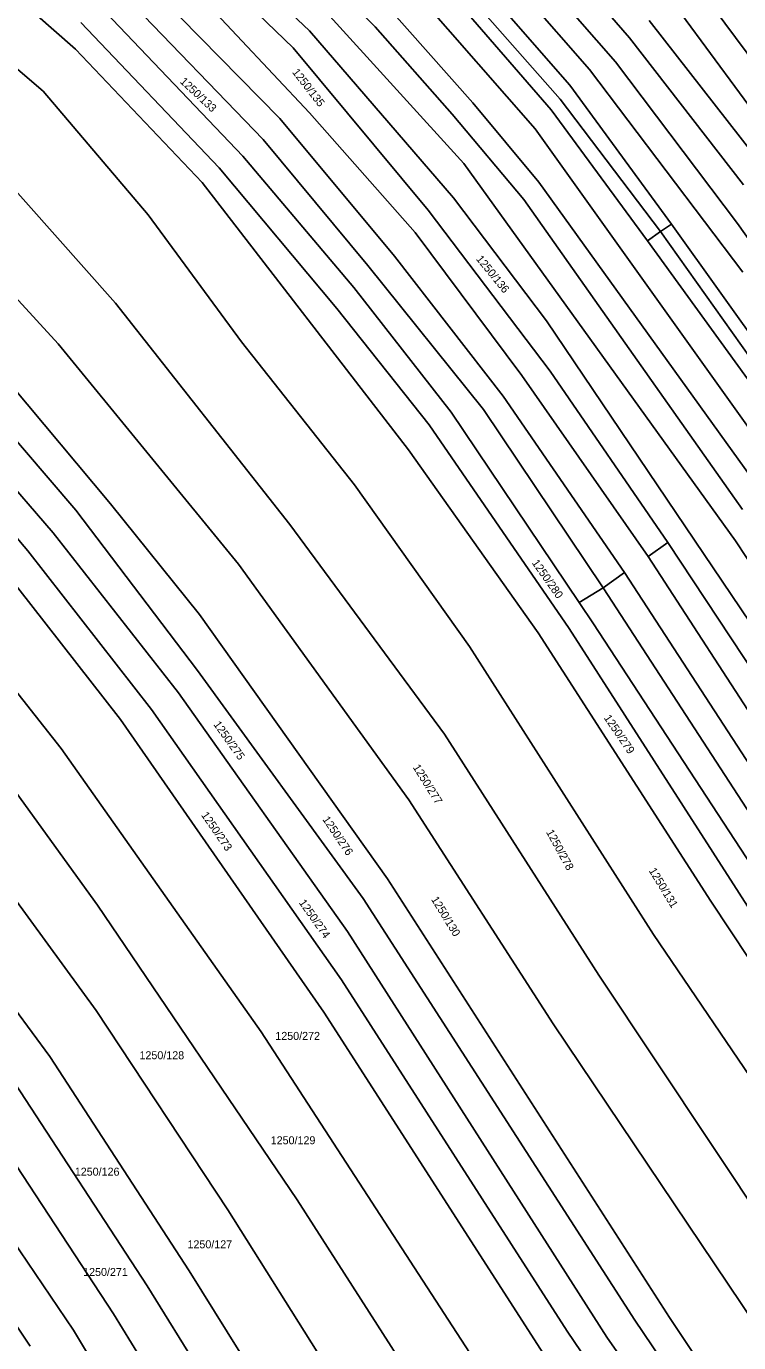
# Model space of a CAD drawing. Extents: x -580630 to -576196, y -1189024 to -1183567.
# Drawn here: x -576847.4 to -576696.2, y -1187029.9 to -1186750.3 of the extents above; entities that cross this region are included whole.
import ezdxf

# ---------------------------------------------------------------- set-up
doc = ezdxf.new("R2010")
doc.units = 0
doc.layers.add('Vrstva 18', color=7, linetype='Continuous')
doc.layers.add('Vrstva 6', color=7, linetype='Continuous')

msp = doc.modelspace()

# ---------------------------------------------------------------- linework, layer by layer
at = {"layer": 'Vrstva 6'}
for p, q in [((-576827.81, -1186712.69), (-576787.36, -1186751.28)), ((-576899.46, -1186716.42), (-576843.88, -1186764.12)), ((-576880.3, -1186717.13), (-576836.98, -1186755.16)), ((-576751.07, -1186724.99), (-576722.39, -1186757.87)), ((-576755.72, -1186727.66), (-576727.86, -1186759.52)), ((-576790.81, -1186732.72), (-576773.41, -1186750.46)), ((-576758.75, -1186732.27), (-576732.06, -1186762.85)), ((-576810.64, -1186735.67), (-576790.83, -1186754.88)), ((-576734.12, -1186765.81), (-576761.48, -1186734.72)), ((-576733.61, -1186736.28), (-576719.41, -1186752.77)), ((-576832.4, -1186737.82), (-576797.17, -1186774.35)), ((-576825.11, -1186737.78), (-576793.63, -1186769.93)), ((-576762.63, -1186737.29), (-576736.02, -1186768.07)), ((-576812.73, -1186741.62), (-576787.31, -1186768.73)), ((-576766.3, -1186741.38), (-576739.41, -1186772.11)), ((-576832.05, -1186745.81), (-576801.47, -1186777.9)), ((-576783.69, -1186747.38), (-576754.58, -1186779.46)), ((-576771.61, -1186745.21), (-576752.63, -1186766.57)), ((-576701.41, -1186746.62), (-576680.56, -1186774.73)), ((-576835.86, -1186749.53), (-576806.49, -1186780.35)), ((-576715.25, -1186749.11), (-576689.28, -1186782.4)), ((-576708.39, -1186747.72), (-576647.39, -1186830.49)), ((-576787.36, -1186751.28), (-576756.78, -1186786.72)), ((-576773.41, -1186750.46), (-576757.02, -1186768.98)), ((-576719.41, -1186752.77), (-576695.21, -1186783.97)), ((-576836.98, -1186755.16), (-576810.11, -1186783.53)), ((-576762.11, -1186789.35), (-576790.83, -1186754.88)), ((-576722.39, -1186757.87), (-576696.44, -1186792.22)), ((-576727.86, -1186759.52), (-576695.31, -1186802.52)), ((-576843.88, -1186764.12), (-576821.61, -1186790.39)), ((-576710.52, -1186792.35), (-576732.06, -1186762.85)), ((-576752.63, -1186766.57), (-576738.63, -1186783.42)), ((-576712.79, -1186793.93), (-576734.12, -1186765.81)), ((-576793.63, -1186769.93), (-576769.29, -1186799.12)), ((-576787.31, -1186768.73), (-576764.9, -1186794.13)), ((-576757.02, -1186768.98), (-576741.86, -1186787.12)), ((-576736.02, -1186768.07), (-576715.59, -1186795.88)), ((-576739.41, -1186772.11), (-576690.26, -1186841)), ((-576797.17, -1186774.35), (-576774.94, -1186801.11)), ((-576801.47, -1186777.9), (-576777.91, -1186805.81)), ((-576853.9, -1186780.54), (-576828.52, -1186809.15)), ((-576806.49, -1186780.35), (-576781.5, -1186810.27)), ((-576754.58, -1186779.46), (-576696.89, -1186859.62)), ((-576810.11, -1186783.53), (-576766.29, -1186840.28)), ((-576738.63, -1186783.42), (-576692.19, -1186848.05)), ((-576756.78, -1186786.72), (-576737.02, -1186812.88)), ((-576736.24, -1186823.54), (-576762.11, -1186789.35)), ((-576741.86, -1186787.12), (-576695.41, -1186852.99)), ((-576821.61, -1186790.39), (-576801.8, -1186817.34)), ((-576712.79, -1186793.93), (-576710.52, -1186792.35)), ((-576710.52, -1186792.35), (-576671.51, -1186847.01)), ((-576696.44, -1186792.22), (-576643.03, -1186868.21)), ((-576764.9, -1186794.13), (-576742.24, -1186824.48)), ((-576715.59, -1186795.88), (-576712.79, -1186793.93)), ((-576712.79, -1186793.93), (-576673.25, -1186849.73)), ((-576859.37, -1186797.43), (-576840.68, -1186817.74)), ((-576715.59, -1186795.88), (-576675.6, -1186851.14)), ((-576769.29, -1186799.12), (-576746.21, -1186828.91)), ((-576774.94, -1186801.11), (-576750.42, -1186831.71)), ((-576777.91, -1186805.81), (-576757.27, -1186832.29)), ((-576828.52, -1186809.15), (-576791.51, -1186856.11)), ((-576781.5, -1186810.27), (-576761.9, -1186834.98)), ((-576737.02, -1186812.88), (-576663.12, -1186922.52)), ((-576801.8, -1186817.34), (-576777.77, -1186847.75)), ((-576840.68, -1186817.74), (-576802.43, -1186864.57)), ((-576860.61, -1186825.47), (-576836.97, -1186853.1)), ((-576742.24, -1186824.48), (-576715.41, -1186862.97)), ((-576711.3, -1186860), (-576736.24, -1186823.54)), ((-576868.27, -1186827.24), (-576841.73, -1186857.9)), ((-576850.9, -1186826.23), (-576829.61, -1186851.75)), ((-576746.21, -1186828.91), (-576720.45, -1186866.31)), ((-576871.66, -1186833.12), (-576847.15, -1186861.73)), ((-576757.27, -1186832.29), (-576730.07, -1186872.74)), ((-576750.42, -1186831.71), (-576724.98, -1186869.58)), ((-576761.9, -1186834.98), (-576732.19, -1186878.22)), ((-576766.29, -1186840.28), (-576738.79, -1186879.18)), ((-576777.77, -1186847.75), (-576753.39, -1186882.05)), ((-576836.97, -1186853.1), (-576811.1, -1186887.16)), ((-576829.61, -1186851.75), (-576810.67, -1186875.28)), ((-576791.51, -1186856.11), (-576758.7, -1186900.7)), ((-576841.73, -1186857.9), (-576815.17, -1186891.9)), ((-576847.15, -1186861.73), (-576820.84, -1186895.44)), ((-576715.41, -1186862.97), (-576711.3, -1186860)), ((-576711.3, -1186860), (-576661.21, -1186935.74)), ((-576696.89, -1186859.62), (-576657.02, -1186920.57)), ((-576802.43, -1186864.57), (-576766.27, -1186914.64)), ((-576715.41, -1186862.97), (-576679.88, -1186917.85)), ((-576852.49, -1186865.43), (-576827.43, -1186897.58)), ((-576720.45, -1186866.31), (-576724.98, -1186869.58)), ((-576720.45, -1186866.31), (-576620.55, -1187020.4)), ((-576730.07, -1186872.74), (-576724.98, -1186869.58)), ((-576724.98, -1186869.58), (-576665.68, -1186961.07)), ((-576864.92, -1186872.18), (-576840.06, -1186903.7)), ((-576730.07, -1186872.74), (-576727.06, -1186877.22)), ((-576810.67, -1186875.28), (-576770.81, -1186931.41)), ((-576732.19, -1186878.22), (-576674.14, -1186968.77)), ((-576727.06, -1186877.22), (-576668.24, -1186967.37)), ((-576738.79, -1186879.18), (-576702.16, -1186936.16)), ((-576753.39, -1186882.05), (-576714.28, -1186943.27)), ((-576811.1, -1186887.16), (-576775.96, -1186935.59)), ((-576815.17, -1186891.9), (-576779.27, -1186942.57)), ((-576820.84, -1186895.44), (-576780.57, -1186952.89)), ((-576827.43, -1186897.58), (-576784.27, -1186959.71)), ((-576758.7, -1186900.7), (-576725.88, -1186951.87)), ((-576840.06, -1186903.7), (-576797.59, -1186963.91)), ((-576832.37, -1186937.04), (-576850.41, -1186911.98)), ((-576766.27, -1186914.64), (-576735.59, -1186962.22)), ((-576860.48, -1186921.24), (-576832.59, -1186959.37)), ((-576873.03, -1186927.71), (-576842.49, -1186969.15)), ((-576770.81, -1186931.41), (-576710.89, -1187024.57)), ((-576789.92, -1186999.57), (-576832.37, -1186937.04)), ((-576775.96, -1186935.59), (-576718.28, -1187025.16)), ((-576702.16, -1186936.16), (-576606.46, -1187080.61)), ((-576779.27, -1186942.57), (-576724.18, -1187028.79)), ((-576714.28, -1186943.27), (-576635.3, -1187059.84)), ((-576780.57, -1186952.89), (-576732.66, -1187027.48)), ((-576725.88, -1186951.87), (-576663.87, -1187045.28)), ((-576832.59, -1186959.37), (-576804.65, -1187001.71)), ((-576784.27, -1186959.71), (-576733.04, -1187039.42)), ((-576735.59, -1186962.22), (-576664.28, -1187068.51)), ((-576797.59, -1186963.91), (-576708.33, -1187101.29)), ((-576842.49, -1186969.15), (-576812.85, -1187014.65)), ((-576849.89, -1186974.82), (-576821.83, -1187017.84)), ((-576857.98, -1186979.54), (-576828.92, -1187023.85)), ((-576867.45, -1186982.99), (-576837.4, -1187027.3)), ((-576876.74, -1186986.08), (-576846.6, -1187030.67)), ((-576804.65, -1187001.71), (-576706.1, -1187158.55)), ((-576697.01, -1187144.76), (-576789.92, -1186999.57)), ((-576812.85, -1187014.65), (-576770.74, -1187082.31)), ((-576821.83, -1187017.84), (-576778.73, -1187087.08)), ((-576828.92, -1187023.85), (-576785.65, -1187094.14)), ((-576718.28, -1187025.16), (-576680.26, -1187081.52)), ((-576710.89, -1187024.57), (-576674.12, -1187080.06)), ((-576837.4, -1187027.3), (-576792.54, -1187102.3)), ((-576732.66, -1187027.48), (-576688.82, -1187091.89)), ((-576724.18, -1187028.79), (-576683.95, -1187086.54))]:
    msp.add_line(p, q, dxfattribs=at)

# ---------------------------------------------------------------- texts
at = {"layer": 'Vrstva 18'}
for s, rotation, p in [('1250/133', 316.90296, (-576814.963, -1186762.207)), ('1250/135', 307.85022, (-576791.101, -1186760.094)), ('1250/136', 309.05343, (-576752.065, -1186799.787)), ('1250/280', 305.15732, (-576740.205, -1186864.303)), ('1250/275', 305.4438, (-576807.8, -1186898.626)), ('1250/279', 304.35518, (-576724.92, -1186897.237)), ('1250/277', 301.89146, (-576765.457, -1186907.725)), ('1250/273', 304.58436, (-576810.397, -1186917.887)), ('1250/276', 304.01141, (-576784.663, -1186918.789)), ('1250/278', 298.6829, (-576737.16, -1186921.483)), ('1250/131', 301.26121, (-576715.365, -1186929.68)), ('1250/274', 305.32921, (-576789.664, -1186936.498)), ('1250/130', 301.4331, (-576761.582, -1186935.767))]:
    msp.add_text(s, height=1.7, rotation=rotation, dxfattribs=at).set_placement(p)
for s, p in [('1250/272', (-576794.587, -1186965.63)), ('1250/128', (-576823.426, -1186969.74)), ('1250/129', (-576795.566, -1186987.8)), ('1250/126', (-576837.156, -1186994.47)), ('1250/127', (-576813.236, -1187009.9)), ('1250/271', (-576835.386, -1187015.78))]:
    msp.add_text(s, height=1.7, dxfattribs=at).set_placement(p)

doc.saveas('drawing.dxf')
